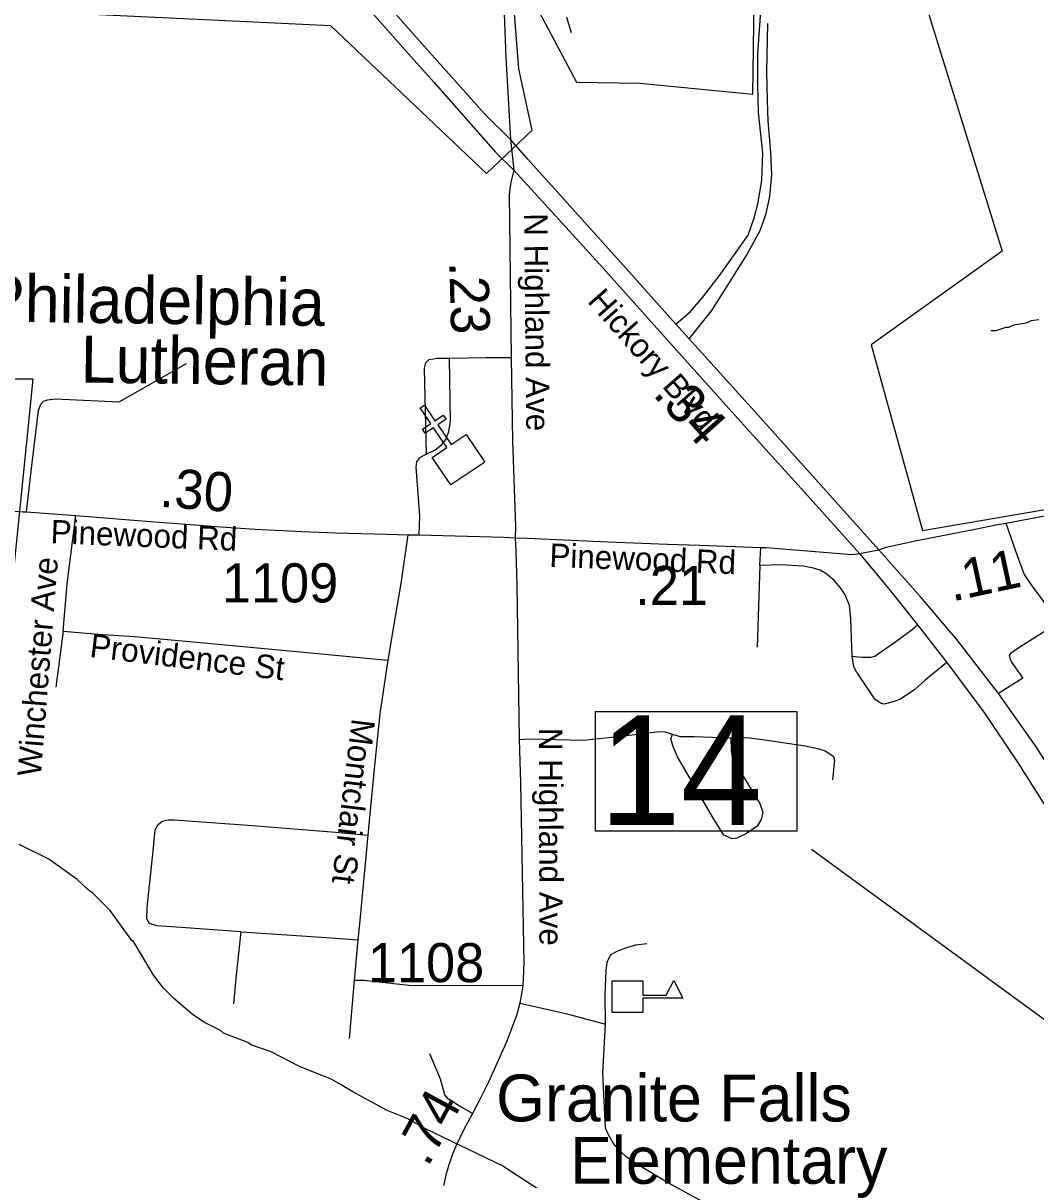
# Model space of a CAD drawing. Extents: x 1159738 to 1321356, y 736314 to 882035.
# Drawn here: x 1276179 to 1279416, y 757069 to 760767 of the extents above; entities that cross this region are included whole.
import ezdxf

# ---------------------------------------------------------------- set-up
doc = ezdxf.new("R2010")
doc.units = 0
for name, color, linetype in [('Exist Boundary Political City Limit New', 7, 'Continuous'), ('Exist Cultural Church CELL', 7, 'Continuous'), ('Exist Cultural Church Label', 7, 'Continuous'), ('Exist Cultural Educational Facility Elementary CELL', 7, 'Continuous'), ('Exist Cultural Educational Facility Elementary Label', 7, 'Continuous'), ('Exist Hydrographic Creek Single Shore', 7, 'Continuous'), ('Exist Hydrographic Misc Water Feature', 7, 'Continuous'), ('Exist Road Non-System Type 51', 7, 'Continuous'), ('Exist Road Non-System Type 51 Label', 7, 'Continuous'), ('Exist Road Primary US Divided Attributed', 7, 'Continuous'), ('Exist Road Primary US Label', 7, 'Continuous'), ('Exist Road Primary US Mileage Hundredths English Label', 7, 'Continuous'), ('Exist Road Primary US Structure Standard Bridge Number Label', 7, 'Continuous'), ('Exist Road Secondary Mileage Hundredths English Label', 7, 'Continuous'), ('Exist Road Secondary Type 51 Attributed', 7, 'Continuous'), ('Exist Road Secondary Type 51 Label', 7, 'Continuous'), ('Exist Road Secondary Type 51 Number Label', 7, 'Continuous'), ('Map Preparation Boundary City Limit Buffer Line', 7, 'Continuous')]:
    doc.layers.add(name, color=color, linetype=linetype)

msp = doc.modelspace()

# ---------------------------------------------------------------- linework, layer by layer
at = {"layer": 'Exist Boundary Political City Limit New'}
for points in [[(1278999.4, 761036.8), (1279308.4, 760038.1), (1278890, 759738.5), (1279054.1, 759145.4), (1279470.5, 759216.4)], [(1274510.8, 758695.4), (1276114.4, 758680), (1276210.3, 759628.8), (1275707.5, 759628.8), (1275673, 760015.9), (1275619.3, 760456.4), (1275534.8, 760871.3)], [(1276287.6, 760801.1), (1277161.7, 760759.7), (1277660.1, 760286.7), (1277806, 760425), (1277763.7, 760620.9), (1277747.9, 760824.6)], [(1277820.8, 760816.9), (1277947.5, 760578.7), (1278150.4, 760574.9), (1278511.7, 760540.3), (1278515.7, 760839)]]:
    msp.add_lwpolyline(points, dxfattribs=at)
at = {"layer": 'Exist Cultural Church CELL'}
msp.add_lwpolyline([(1277486.5, 759378.8), (1277533.6, 759410.8), (1277490.9, 759473.9), (1277464.4, 759455.9), (1277455.5, 759469.2), (1277482, 759487.1), (1277448.2, 759536.9), (1277461.5, 759545.9), (1277495.2, 759496.1), (1277521.7, 759514), (1277530.7, 759500.8), (1277504.2, 759482.9), (1277546.9, 759419.8), (1277594.7, 759452), (1277654.3, 759363.9), (1277546.2, 759290.7)], close=True, dxfattribs=at)
at = {"layer": 'Exist Cultural Educational Facility Elementary CELL'}
msp.add_lwpolyline([(1278061.5, 757706), (1278159.4, 757706), (1278159.4, 757660), (1278234.5, 757660), (1278258.8, 757707.1), (1278288, 757650.4), (1278159.4, 757650.4), (1278159.4, 757604.4), (1278061.5, 757604.4)], close=True, dxfattribs=at)
at = {"layer": 'Exist Hydrographic Creek Single Shore'}
msp.add_lwpolyline([(1277715.7, 757112), (1278084.7, 756871.5), (1278372.7, 756721.3), (1278835.7, 756567.5), (1279077.8, 756562.7), (1279312.8, 756623.6), (1279439.8, 756686.7), (1279589.8, 756706.7), (1279756.8, 756696.8), (1279904.8, 756641.2), (1280140.8, 756370.6), (1280214.8, 756333), (1280431.7, 756371.4), (1280583.8, 756424.1), (1280933.8, 756417.1), (1280978.8, 756547.5), (1280992.8, 756806.5), (1281036.7, 756881.1), (1281181.8, 757003), (1281424.8, 757063.7), (1282333.8, 757065.2), (1282659, 757275.4)], dxfattribs=at)
at = {"layer": 'Exist Hydrographic Misc Water Feature'}
for points in [[(1277915.9, 760786.2), (1277930.5, 760737.8)], [(1279425.4, 759819.2), (1279401.4, 759815.9), (1279385.1, 759808.3), (1279344.9, 759801.5), (1279328.7, 759794), (1279320.7, 759794.2), (1279288.4, 759783.1), (1279272.4, 759783.6)], [(1277715.7, 757112), (1277465.1, 757232), (1277406.1, 757265.7), (1277342.8, 757291.5), (1277232.4, 757350.6), (1277193, 757373.8), (1277165.6, 757390.5), (1277062.6, 757431.5), (1276971.9, 757478.1), (1276906.8, 757501.3), (1276896.7, 757508.2), (1276819.7, 757538.4), (1276809.8, 757546.7), (1276758.4, 757572.2), (1276719.2, 757599.3), (1276660.6, 757649), (1276627.5, 757681.9), (1276596.7, 757722.8), (1276531.3, 757831.1), (1276525.7, 757834.8), (1276456.4, 757930.8), (1276401.9, 757986.3), (1276386.2, 757996.8), (1276351.1, 758029.8), (1276260.9, 758094.3), (1276166.1, 758141)]]:
    msp.add_lwpolyline(points, dxfattribs=at)
at = {"layer": 'Exist Road Non-System Type 51'}
for p, q in [((1276306.2, 758823.5), (1276283.6, 758644.3)), ((1277237.4, 757706.6), (1277220.5, 757520.7))]:
    msp.add_line(p, q, dxfattribs=at)
for points in [[(1278265.7, 759804.9), (1278312.4, 759845.6), (1278351.7, 759890.9), (1278407.7, 759965), (1278496.3, 760089.7), (1278515.6, 760144.7), (1278527.6, 760190), (1278540.3, 760264), (1278543.6, 760352.7), (1278529.6, 760481), (1278527, 760571), (1278527, 760669), (1278534.3, 760760.5), (1278541.6, 760863.3)], [(1278308.1, 759758.4), (1278380.7, 759848.5), (1278491.4, 760023.9), (1278535.3, 760104.8), (1278553.9, 760158.9), (1278565.9, 760213.5), (1278572.6, 760282.2), (1278569.2, 760354.7), (1278560.5, 760455.4), (1278557.9, 760519.2), (1278555.9, 760613.2), (1278559.8, 760766.2)], [(1276189.9, 759204.5), (1276207.2, 759361.2), (1276227.3, 759528.4), (1276235.1, 759549.6), (1276244, 759558.5), (1276256.2, 759563), (1276280.7, 759566.3), (1276485.7, 759556.3), (1276700.7, 759678.9)], [(1277541.9, 759694.7), (1277503.2, 759694.7), (1277475.7, 759691.2), (1277464.6, 759680.9), (1277460.5, 759664.3), (1277466.7, 759388.9)], [(1277466.7, 759388.9), (1277495.7, 759402.7), (1277516.3, 759418.6), (1277529.5, 759436.6), (1277539.1, 759461.4), (1277544.6, 759494.5), (1277541.9, 759694.7)], [(1277739.1, 759697.4), (1277659.1, 759697.4), (1277541.9, 759694.7)], [(1277466.7, 759388.9), (1277445.5, 759377.6), (1277436.5, 759364.5), (1277434.5, 759347.2), (1277446.2, 759191.9), (1277443.4, 759131.7)], [(1276306.2, 758823.5), (1276319.6, 758975), (1276347.6, 759192.9)], [(1279320.5, 759169), (1279351.8, 759076.5), (1279379.1, 759004.2), (1279401.6, 758972), (1279445.8, 758910.9), (1279473.2, 758872.3), (1279482.8, 758857.3), (1279482.8, 758850), (1279469.1, 758838.8), (1279365.5, 758772), (1279334.9, 758751.9), (1279330.9, 758745.5), (1279332.5, 758736.7), (1279338.1, 758724.6), (1279374.3, 758673.1), (1279297, 758624.1)], [(1277408.8, 759131.1), (1277386.2, 758975.7), (1277363.5, 758844.6), (1277344.9, 758730.3)], [(1279131.1, 758723.2), (1279062.8, 758666.9), (1279029.1, 758636.4), (1278983.3, 758605.8), (1278959.9, 758597), (1278931.8, 758590.5), (1278919.8, 758593), (1278901.3, 758605.8), (1278845.8, 758688.6), (1278844.2, 758691.1), (1278833.8, 758709.6), (1278829, 758743.3), (1278826.6, 758802), (1278824.9, 758864), (1278820.1, 758905), (1278806.7, 758939.1), (1278791.4, 758961.6), (1278773, 758984.1), (1278748.1, 759005.9), (1278727.2, 759018.7), (1278705.5, 759024.4), (1278673.3, 759030.8), (1278600.2, 759035.6), (1278533.5, 759033.2), (1278536.7, 759091.1)], [(1278533.5, 759033.2), (1278525.5, 758771.8)], [(1278829, 758743.3), (1278859.7, 758740), (1278888.8, 758740.6), (1278901.2, 758743.6), (1278968.3, 758789.9), (1279020.5, 758829.1), (1279038.3, 758843.3)], [(1276306.2, 758823.5), (1276418.1, 758814.1), (1276534.8, 758806.8), (1276710.4, 758790.1), (1277042.3, 758759.6), (1277344.9, 758730.3)], [(1277344.9, 758730.3), (1277318.8, 758558.9), (1277300.8, 758383.8), (1277280.9, 758171.1)], [(1277764.4, 758477.4), (1277798.8, 758479.3), (1277968.9, 758475.1), (1278080.9, 758486.5), (1278212.7, 758503.1), (1278230.3, 758501.1), (1278254.1, 758493.8), (1278278, 758486.5), (1278323.6, 758486.5), (1278440.9, 758482.4), (1278491.2, 758483.5), (1278549.3, 758476.2), (1278679, 758456.5), (1278718.4, 758448.2), (1278742.3, 758440.9), (1278757.8, 758431.6), (1278769.2, 758422.2), (1278772.3, 758410.8), (1278766.1, 758348.5)], [(1278440.9, 758482.4), (1278442.5, 758442), (1278446.6, 758415), (1278533.8, 758272.7), (1278543.1, 758244.7), (1278537.9, 758220.8), (1278525.5, 758200.1), (1278491.2, 758176.2), (1278460.1, 758161.7), (1278445.6, 758159.6), (1278418.6, 758171), (1278385.4, 758224), (1278270.3, 758421.2), (1278257.8, 758451.3), (1278249.5, 758478.3), (1278254.1, 758493.8)], [(1276875.1, 757862.2), (1276683.5, 757875.6), (1276606.6, 757881.1), (1276583.2, 757888.9), (1276574.3, 757903.4), (1276575.4, 757940.2), (1276595.5, 758130.8), (1276601.1, 758188.2), (1276610, 758204.9), (1276623.4, 758216.1), (1276642.3, 758220.5), (1276661.2, 758220.5), (1276911.9, 758201.6), (1277177, 758180.4), (1277280.9, 758171.1)], [(1277280.9, 758171.1), (1277255.4, 757898.8), (1277248.5, 757837)], [(1276875.1, 757862.2), (1276858.4, 757713.9), (1276851.7, 757632.5)], [(1276875.1, 757862.2), (1277005.4, 757853.3), (1277178.1, 757842.1), (1277248.5, 757837)], [(1277248.5, 757837), (1277237.4, 757706.6)], [(1278040.6, 757567.1), (1278039.3, 757662.7), (1278042.4, 757737.4), (1278045.5, 757765.5), (1278058, 757789.3), (1278081.9, 757802.8), (1278108.8, 757812.2), (1278137.9, 757820.5), (1278172.1, 757824.6)], [(1277776, 757689.3), (1277411.2, 757690.7), (1277269.2, 757706.6), (1277237.4, 757706.6)], [(1277767, 757634.5), (1277914, 757601.4), (1278040.6, 757567.1)], [(1279187.9, 756631.4), (1279164, 756637.6), (1279150.5, 756638.7), (1279126.7, 756634.5), (1279102.8, 756632.4), (1279080, 756631.4), (1279056.1, 756633.5), (1279022.9, 756643.9), (1278941, 756680.2), (1278702.4, 756807.9), (1278236, 757061.8), (1278147.8, 757114.8), (1278107.8, 757142.3), (1278088.1, 757159.9), (1278066.3, 757185.9), (1278049.7, 757212.9), (1278040.4, 757234.7), (1278032.1, 757410.1), (1278040.6, 757567.1)], [(1277615.3, 757281), (1277576.1, 757304), (1277538.8, 757326.8), (1277526.3, 757341.3), (1277512.8, 757391.2), (1277492.1, 757442), (1277478.6, 757472.1)]]:
    msp.add_lwpolyline(points, dxfattribs=at)
at = {"layer": 'Exist Road Primary US Divided Attributed'}
for points in [[(1277736.2, 760394.7), (1277655.5, 760474.7), (1277476.4, 760675.6), (1277079.1, 761125.6), (1276813.1, 761426), (1276761.9, 761482.7)], [(1276730.3, 761442.6), (1276770.9, 761394.3), (1277031.5, 761099.6), (1277131.8, 760985.7), (1277392.8, 760689.7), (1277491.2, 760578.6), (1277689.2, 760354.6), (1277747.5, 760296.9)], [(1278914.7, 759083.2), (1278692.6, 759331), (1278535.8, 759505.2), (1278308.1, 759758.4), (1278265.7, 759804.9), (1278098.2, 759992.6), (1277791.8, 760332.1), (1277736.2, 760394.7)], [(1277747.5, 760296.9), (1278023, 759994.6), (1278267.8, 759721.5), (1278490.9, 759472.3), (1278676.5, 759267.9), (1278852.1, 759072.2)], [(1278852.1, 759072.2), (1278950.6, 758953), (1279038.3, 758843.3), (1279131.1, 758723.2), (1279249.4, 758564.4), (1279357.9, 758404.9), (1279466.5, 758233.4), (1279527.5, 758135.7), (1279624.6, 757963.6), (1279722.5, 757781.3), (1279835.7, 757545.4), (1279940.5, 757305.5)], [(1279978.1, 757366.9), (1279932, 757457.3), (1279782.8, 757795.4), (1279701, 757966.3), (1279649.4, 758065.6), (1279588.5, 758175.3), (1279526.2, 758284.5), (1279414.9, 758457.3), (1279297, 758624.1), (1279163.7, 758797), (1279047.8, 758933.6), (1278914.7, 759083.2)]]:
    msp.add_lwpolyline(points, dxfattribs=at)
at = {"layer": 'Exist Road Primary US Structure Standard Bridge Number Label'}
msp.add_line((1279706.9, 757387.6), (1278699.3, 758125.8), dxfattribs=at)
msp.add_lwpolyline([(1278008.2, 758566.4), (1278652.3, 758566.4), (1278652.3, 758184), (1278008.2, 758184)], close=True, dxfattribs=at)
at = {"layer": 'Exist Road Secondary Type 51 Attributed'}
for points in [[(1277646, 761845.2), (1277667, 761767.2), (1277677.4, 761709.6), (1277683, 761580.2), (1277675.4, 761411.6), (1277659.9, 761330), (1277643.3, 761251.9), (1277639.9, 761210.5), (1277640.1, 761171.5), (1277646.1, 761131.5), (1277656.7, 761090.8), (1277683.4, 761010.8), (1277700.4, 760953), (1277714, 760855.9), (1277722, 760657.4), (1277734.1, 760433.3), (1277736.2, 760394.7)], [(1277736.2, 760394.7), (1277747.5, 760296.9)], [(1277747.5, 760296.9), (1277737.6, 760258.9), (1277732, 760220.3), (1277739.1, 759697.4), (1277743.2, 759431.4), (1277752.2, 759157.5), (1277751.7, 759121.3)], [(1275675.2, 759245.6), (1276017.7, 759217.3), (1276179, 759205.3)], [(1276179, 759205.3), (1276189.9, 759204.5), (1276347.6, 759192.9), (1276545.1, 759176.8), (1276712.4, 759164.5), (1276811.8, 759156.8), (1276920.1, 759149.8), (1277070.7, 759142), (1277176.9, 759138.2), (1277342.5, 759133), (1277408.8, 759131.1), (1277443.4, 759131.7), (1277714.9, 759124.1), (1277751.7, 759121.3)], [(1278914.7, 759083.2), (1278938, 759091.8), (1279024.8, 759110.8), (1279221.7, 759149), (1279293.4, 759164.5), (1279320.5, 759169), (1279472.2, 759196.9), (1279473, 759196.9)], [(1277751.7, 759121.3), (1277754.1, 759079.6), (1277756.7, 758970.4), (1277764.4, 758477.4), (1277768.2, 758338.5), (1277779.8, 757763.3), (1277777.3, 757711.8), (1277776, 757689.3), (1277772.1, 757664.1), (1277767, 757634.5), (1277756.7, 757598.1), (1277724.5, 757513.1), (1277666, 757381.1), (1277635.9, 757319.7), (1277615.3, 757281), (1277587.7, 757229.8), (1277562.6, 757178.9), (1277551, 757151.2), (1277539.4, 757117.1), (1277531.1, 757088.4), (1277522.7, 757051)], [(1277751.7, 759121.3), (1277789.5, 759120.2), (1277955.5, 759113), (1278047.5, 759108.5), (1278238.1, 759102), (1278341.5, 759098.5), (1278536.7, 759091.1), (1278554.7, 759090.7), (1278827.8, 759068.2), (1278852.1, 759072.2)], [(1278852.1, 759072.2), (1278914.7, 759083.2)]]:
    msp.add_lwpolyline(points, dxfattribs=at)
at = {"layer": 'Map Preparation Boundary City Limit Buffer Line'}
for points in [[(1278999.4, 761036.8), (1279308.4, 760038.1), (1278890, 759738.5), (1279054.1, 759145.4), (1279470.5, 759216.4)], [(1274510.8, 758695.4), (1276114.4, 758680), (1276210.3, 759628.8), (1275707.5, 759628.8), (1275673, 760015.9), (1275619.3, 760456.4), (1275534.8, 760871.3)], [(1276287.6, 760801.1), (1277161.7, 760759.7), (1277660.1, 760286.7), (1277806, 760425), (1277763.7, 760620.9), (1277747.9, 760824.6)], [(1277820.8, 760816.9), (1277947.5, 760578.7), (1278150.4, 760574.9), (1278511.7, 760540.3), (1278515.7, 760839)]]:
    msp.add_lwpolyline(points, dxfattribs=at)

# ---------------------------------------------------------------- texts
at = {"layer": 'Exist Cultural Church Label'}
for s, p in [('Philadelphia', (1276049.3, 759813.6)), ('Lutheran', (1276361.9, 759618.5))]:
    msp.add_text(s, height=150, rotation=359.2422, dxfattribs=at).set_placement(p)
at = {"layer": 'Exist Cultural Educational Facility Elementary Label'}
for s, p in [('Granite Falls', (1277690.8, 757256)), ('Elementary', (1277927.1, 757056.8))]:
    msp.add_text(s, height=150, dxfattribs=at).set_placement(p)
at = {"layer": 'Exist Road Non-System Type 51 Label'}
for s, rotation, p in [('Winchester Ave', 85.4722, (1276235.1, 758357)), ('Providence St', 353.1276, (1276389.3, 758740.9)), ('Montclair St', 263.0242, (1277229.8, 758546.2))]:
    msp.add_text(s, height=75, rotation=rotation, dxfattribs=at).set_placement(p)
at = {"layer": 'Exist Road Primary US Label'}
msp.add_text('Hickory Blvd', height=75, rotation=311.3301, dxfattribs=at).set_placement((1277979.8, 759877.1))
at = {"layer": 'Exist Road Primary US Mileage Hundredths English Label'}
msp.add_text('.34', height=125, rotation=311.8643, dxfattribs=at).set_placement((1278189, 759579.2))
at = {"layer": 'Exist Road Primary US Structure Standard Bridge Number Label'}
msp.add_text('14', height=350, dxfattribs=at).set_placement((1278020.7, 758203.8))
at = {"layer": 'Exist Road Secondary Mileage Hundredths English Label'}
for s, rotation, p in [('.23', 271.5133, (1277541, 760003.5)), ('.30', 355.5687, (1276612.9, 759221.6)), ('.11', 12.2268, (1279148.4, 758917.7)), ('.74', 61.5608, (1277472.5, 757107.5))]:
    msp.add_text(s, height=125, rotation=rotation, dxfattribs=at).set_placement(p)
msp.add_text('.21', height=125, dxfattribs=at).set_placement((1278135.6, 758907.1))
at = {"layer": 'Exist Road Secondary Type 51 Label'}
for s, rotation, p in [('N Highland Ave', 270.588, (1277780, 760159.2)), ('Pinewood Rd', 357.6568, (1276265.6, 759104.7)), ('Pinewood Rd', 357.7029, (1277860.1, 759029.2)), ('N Highland Ave', 270.1101, (1277827.6, 758514.3))]:
    msp.add_text(s, height=75, rotation=rotation, dxfattribs=at).set_placement(p)
at = {"layer": 'Exist Road Secondary Type 51 Number Label'}
for s, p in [('1109', (1276814.1, 758915.3)), ('1108', (1277281, 757701.2))]:
    msp.add_text(s, height=125, dxfattribs=at).set_placement(p)

doc.saveas('drawing.dxf')
